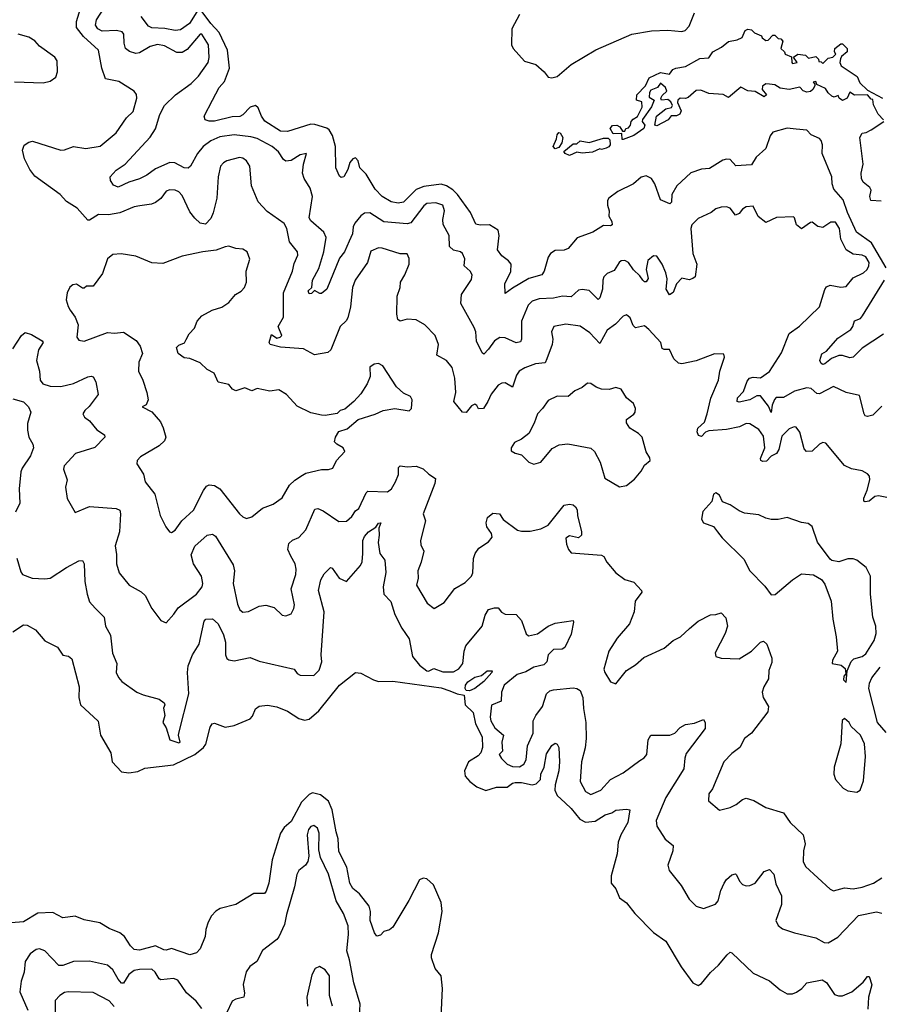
# Model space of a CAD drawing. Extents: x 2133461 to 2293071, y 753526 to 916327.
# Tile 335 of 459: x 2223144 to 2227961, y 891635 to 897156. Entities that reach past the tile are written whole.
import ezdxf

# ---------------------------------------------------------------- set-up
doc = ezdxf.new("R2010")
doc.units = 0

msp = doc.modelspace()

# ---------------------------------------------------------------- linework, layer by layer
at = {"layer": '0CON10XD'}
for points in [[(2226098, 895255), (2226087.5, 895232.5), (2226035, 895226.6), (2225975.3, 895204.7), (2225942.5, 895185), (2225927.7, 895162.3), (2225905, 895095.8), (2225865, 895119.6), (2225845, 895118.2), (2225825, 895106.5), (2225785, 895056.7), (2225767.9, 895015), (2225741.9, 894975), (2225714.6, 894974.6), (2225705, 894993.3), (2225695, 894999.2), (2225675, 894990), (2225645, 894953.1), (2225625, 894955.8), (2225575.8, 895015), (2225587.3, 895065), (2225581.8, 895145), (2225567.7, 895205), (2225535.5, 895245), (2225482.2, 895275), (2225490.6, 895335), (2225472.5, 895385), (2225414, 895445), (2225365, 895472.5), (2225315, 895476), (2225275, 895466.2), (2225262, 895475), (2225257.1, 895505), (2225259.6, 895605), (2225275.5, 895655), (2225276.9, 895685), (2225301.4, 895725), (2225326, 895785), (2225326.1, 895816.1), (2225315, 895842.5), (2225275, 895842.9), (2225175, 895875.6), (2225155, 895877.5), (2225111.8, 895858.2), (2225092.2, 895795), (2225024.5, 895695), (2225009.4, 895655), (2224998.2, 895545), (2224981.8, 895485), (2224972.8, 895467.2), (2224940.4, 895435), (2224887.8, 895305), (2224870.3, 895289.7), (2224795.9, 895275.9), (2224735, 895310.9), (2224605, 895319.4), (2224546.7, 895335), (2224542, 895345), (2224555, 895390), (2224585, 895370), (2224603.3, 895375), (2224612, 895385), (2224591.2, 895435), (2224622.4, 895487.6), (2224621.9, 895625), (2224673.3, 895745), (2224681.5, 895788.5), (2224702.9, 895835), (2224700, 895855), (2224655, 895911.2), (2224640, 895985), (2224625, 896012.9), (2224529.8, 896079.8), (2224480, 896135), (2224443.1, 896225), (2224433.3, 896335), (2224415, 896364.2), (2224395, 896379.4), (2224375, 896383.1), (2224305, 896364.2), (2224285, 896354), (2224268, 896335), (2224255.4, 896274.6), (2224248.9, 896155), (2224227.9, 896072.1), (2224215, 896041.4), (2224185, 896010), (2224155, 896014.5), (2224125, 896042.9), (2224097.9, 896077.9), (2224055, 896170), (2224035, 896190.5), (2224015, 896200.6), (2223985, 896202.5), (2223965, 896194.3), (2223935, 896154.2), (2223905, 896131.4), (2223882.3, 896122.3), (2223817, 896113), (2223785, 896106.8), (2223705, 896073.3), (2223641.9, 896061.9), (2223585, 896063.1), (2223535, 896032.2), (2223525, 896031.9), (2223465, 896099.5), (2223406.7, 896136.7), (2223370, 896175), (2223227.8, 896277.8), (2223200.4, 896315), (2223170, 896375), (2223158.8, 896425), (2223168.3, 896451.7), (2223195, 896470), (2223215, 896474.3), (2223375, 896424.4), (2223395, 896425.7), (2223445, 896445.6), (2223515, 896434.4), (2223595, 896447.5), (2223685, 896520.8), (2223742.2, 896605), (2223779.6, 896640.4), (2223800, 896715), (2223797.3, 896737.3), (2223785.6, 896755.6), (2223698.6, 896808.6), (2223624.2, 896825), (2223603.9, 896883.9), (2223584.4, 896985), (2223501.3, 897061.3), (2223462.2, 897112.2), (2223462.4, 897145), (2223498.2, 897261.8)], [(2225771.5, 895308.5), (2225745, 895280), (2225735, 895287.5), (2225703.9, 895353.9), (2225699.5, 895405), (2225690.7, 895430.7), (2225615.6, 895565), (2225620, 895615), (2225675, 895698.8), (2225679.2, 895725), (2225667.5, 895745), (2225634.3, 895775), (2225638.1, 895815), (2225625.8, 895845), (2225613.3, 895855), (2225575, 895864.4), (2225552.7, 895885), (2225549.6, 895945), (2225516.6, 896006.6), (2225515.3, 896035), (2225524.7, 896085), (2225514.4, 896115), (2225475, 896129.7), (2225425, 896124.5), (2225408.5, 896111.5), (2225335, 896016.7), (2225315, 896010.4), (2225185, 896022.9), (2225105, 896072.7), (2225075, 896071.2), (2225055, 896056.2), (2225022.5, 896015), (2225013.3, 895995), (2225008.2, 895955), (2224990.8, 895915), (2224964.7, 895855), (2224935, 895818.1), (2224865, 895644.3), (2224835, 895621.4), (2224825, 895620.8), (2224795, 895636.7), (2224779.7, 895620.3), (2224765, 895618.6), (2224759.4, 895635), (2224780, 895655), (2224784.6, 895695), (2224819.7, 895760.3), (2224848.8, 895855), (2224860.4, 895935), (2224847.3, 895965), (2224775, 896028.9), (2224765.4, 896045), (2224783.8, 896165), (2224771.5, 896211.5), (2224737.5, 896265), (2224728, 896295), (2224734.1, 896345.9), (2224750, 896405), (2224715, 896397.5), (2224665, 896366.4), (2224635, 896363.5), (2224622.3, 896372.3), (2224593.6, 896415), (2224558.5, 896445), (2224475, 896490.3), (2224438.5, 896498.5), (2224345, 896510.2), (2224265, 896498.9), (2224215, 896476), (2224171.8, 896445), (2224139.7, 896405), (2224101.5, 896335), (2224087.3, 896322.7), (2224065, 896325.4), (2224012.9, 896352.9), (2223985, 896355.9), (2223905, 896319.7), (2223856.3, 896283.7), (2223815, 896263.2), (2223755.3, 896244.7), (2223695, 896216.9), (2223668.7, 896228.7), (2223652.5, 896255), (2223651.4, 896275), (2223685, 896313.1), (2223735, 896345.5), (2223875, 896497.8), (2223905.3, 896544.7), (2223928.4, 896625), (2223955.7, 896674.3), (2224016.4, 896735), (2224105, 896797.8), (2224145, 896839.5), (2224200.5, 896915), (2224205.4, 896944.6), (2224202.1, 897015), (2224165, 897075.6), (2224154.3, 897075), (2224081.7, 896988.3), (2224055, 896972.9), (2224025, 896972.5), (2223955, 897009.2), (2223915, 897016.1), (2223875, 897006.4), (2223815, 896970.4), (2223795, 896966.8), (2223758.3, 896978.3), (2223737.3, 896995), (2223729.4, 897025), (2223727.3, 897075), (2223717.8, 897087.8), (2223686, 897096), (2223605, 897091.8), (2223581.8, 897105), (2223567.5, 897125), (2223574.7, 897155), (2223615, 897219.5)], [(2224145, 897215.7), (2224095.2, 897135), (2224045, 897098.2), (2224015, 897094.7), (2223957.3, 897107.3), (2223885, 897110.6), (2223865, 897119.5), (2223824.4, 897174.4)], [(2227495, 896542.9), (2227445, 896547.1), (2227364, 896525), (2227348.9, 896505), (2227325, 896433.3), (2227270, 896385), (2227245, 896342), (2227157, 896337), (2227125, 896371.2), (2227105, 896374), (2227085, 896368), (2227008.7, 896321.3), (2226965, 896316.9), (2226905, 896297.5), (2226826.9, 896225), (2226798, 896175), (2226796.8, 896133.2), (2226787, 896123), (2226735, 896146.2), (2226703.3, 896235), (2226685, 896265.8), (2226655, 896280.8), (2226626.6, 896273.4), (2226582.9, 896235), (2226495, 896193.5), (2226444.3, 896155), (2226437.8, 896142.2), (2226436.9, 896115), (2226446.9, 896085), (2226445.8, 896055), (2226461.5, 896025), (2226463.8, 896005), (2226455, 896000), (2226415, 896002.5), (2226356, 895964), (2226267.8, 895932.2), (2226217.3, 895872.7), (2226195, 895864.4), (2226145, 895861.5), (2226118.1, 895845), (2226106, 895824), (2226083.1, 895745), (2226070, 895725), (2225996.2, 895703.8), (2225905, 895651.4), (2225865, 895620), (2225862.5, 895675), (2225896.8, 895743.2), (2225898.1, 895785), (2225883.4, 895803.4), (2225845, 895831.9), (2225820.4, 895865), (2225831.1, 895945), (2225825.7, 895975), (2225776.2, 896006.2), (2225723.3, 896003.3), (2225699.8, 896009.8), (2225670, 896075), (2225597.6, 896175), (2225571.5, 896201.5), (2225535, 896224.8), (2225505, 896234.4), (2225408.7, 896221.3), (2225366, 896204), (2225295, 896133.4), (2225265, 896126.9), (2225225.8, 896135), (2225175, 896164.6), (2225135.3, 896205), (2225085, 896289.6), (2225050.6, 896325), (2225040, 896365), (2225025, 896380.6), (2225010.8, 896375), (2224994.4, 896355), (2224982.9, 896315), (2224959.2, 896275), (2224945, 896270.8), (2224935, 896278.8), (2224915.6, 896325.6), (2224913.5, 896445), (2224895.7, 896505.7), (2224877.6, 896537.6), (2224865, 896547.8), (2224798.1, 896568.1), (2224775, 896569.5), (2224645, 896529.4), (2224605, 896530.9), (2224517.7, 896587.7), (2224499.1, 896615), (2224480.9, 896660.9), (2224464.3, 896674.3), (2224435.4, 896664.6), (2224395, 896622.9), (2224377.4, 896612.6), (2224335, 896610.6), (2224235, 896586.9), (2224205, 896586.2), (2224182.5, 896595), (2224176.7, 896615), (2224224.2, 896704.2), (2224261.9, 896775), (2224291.1, 896808.9), (2224319.2, 896885), (2224307.4, 896985), (2224261.3, 897085), (2224214.2, 897134.2), (2224155, 897214.4)], [(2225944.8, 897185.2), (2225901.4, 897105), (2225899, 897015), (2225908.2, 896995), (2225973, 896923), (2226035.5, 896905.5), (2226082.7, 896862.7), (2226105, 896833.3), (2226125, 896830), (2226155, 896837.5), (2226233.3, 896905), (2226373.1, 896986.9), (2226575, 897074.6), (2226685, 897093.2), (2226775, 897098), (2226855, 897089.5), (2226873.8, 897096.2), (2226895, 897119.2), (2226926.1, 897195)], [(2223115, 896807.5), (2223275, 896801.2), (2223315, 896811.2), (2223345.8, 896834.2), (2223355.9, 896864.1), (2223354.3, 896925), (2223340.8, 896945), (2223255, 897008), (2223228.3, 897038.3), (2223195, 897057.1), (2223135, 897075.6)], [(2227983.8, 896595), (2227955, 896626.7), (2227928.3, 896678.3), (2227925, 896707.5), (2227915, 896710), (2227893.9, 896733.9), (2227822.8, 896732.8), (2227795, 896750), (2227780, 896715), (2227755, 896702.5), (2227736.7, 896715), (2227730, 896730), (2227708, 896722), (2227695, 896726.2), (2227674, 896745), (2227660, 896770), (2227611.7, 896791.7), (2227605, 896810), (2227590, 896805), (2227600, 896795), (2227600, 896785), (2227588.8, 896765), (2227575, 896754), (2227555, 896750), (2227535, 896756.2), (2227515, 896777.5), (2227455, 896764), (2227405, 896772.5), (2227375, 896790), (2227345, 896794), (2227324.2, 896795.8), (2227306.1, 896783.9), (2227303.8, 896763.8), (2227328.8, 896735), (2227315.8, 896724.2), (2227265, 896753.8), (2227225, 896756.2), (2227185, 896777.5), (2227115, 896720), (2227086.1, 896736.1), (2227005, 896742.5), (2226960.7, 896760.7), (2226935, 896758.8), (2226890.7, 896719.3), (2226875, 896713.3), (2226845, 896716.7), (2226832.5, 896705), (2226830.7, 896690.7), (2226850, 896645), (2226843, 896627), (2226825, 896617.5), (2226795, 896617.5), (2226777.5, 896595), (2226715, 896561.2), (2226702.5, 896565), (2226712.5, 896615), (2226765, 896656.7), (2226797, 896663), (2226802.5, 896675), (2226792.5, 896695), (2226775, 896707.5), (2226740, 896705), (2226737.5, 896715), (2226745, 896730), (2226770, 896755), (2226762.5, 896775), (2226735, 896800), (2226717.5, 896775), (2226680, 896760), (2226673, 896747), (2226671.7, 896721.7), (2226700, 896705), (2226685, 896667.5), (2226633, 896597), (2226632.5, 896585), (2226646.7, 896565), (2226641.2, 896545), (2226585, 896506.7), (2226525, 896483.8), (2226520, 896485), (2226518.3, 896518.3), (2226470, 896515), (2226452.5, 896545), (2226465, 896562.5), (2226490, 896565), (2226507.5, 896555), (2226521.7, 896531.7), (2226535, 896530), (2226540, 896545), (2226555, 896550), (2226566.1, 896563.9), (2226570, 896585), (2226582, 896598), (2226606.4, 896613.6), (2226632.5, 896665), (2226630, 896695), (2226600, 896705), (2226602.5, 896735), (2226650, 896785), (2226670.7, 896829.3), (2226735, 896860), (2226785, 896850), (2226803.6, 896876.4), (2226820, 896885), (2226875, 896893.8), (2226955, 896938.8), (2227005, 896942.5), (2227027.5, 896975), (2227077.3, 897002.7), (2227115, 897033.3), (2227165, 897042.5), (2227193, 897057), (2227210, 897095), (2227225, 897102.5), (2227245, 897100), (2227261.7, 897081.7), (2227300, 897065), (2227303.6, 897053.6), (2227325, 897040), (2227338.3, 897041.7), (2227365, 897070), (2227375, 897070), (2227395, 897050), (2227408.3, 897048.3), (2227420, 897035), (2227410, 896995), (2227430, 896975), (2227433.3, 896963.3), (2227468.3, 896948.3), (2227470, 896915), (2227475, 896910), (2227500, 896915), (2227480, 896945), (2227505, 896962.5), (2227547, 896957), (2227565, 896940), (2227605, 896950), (2227620, 896935), (2227621.7, 896921.7), (2227635, 896920), (2227645, 896910), (2227675, 896940), (2227700, 896945), (2227717, 896963), (2227710, 896975), (2227712.5, 896995), (2227745, 897020), (2227755, 897020), (2227780, 896995), (2227780, 896975), (2227750, 896950), (2227743, 896937), (2227740, 896915), (2227746.4, 896896.4), (2227837.7, 896837.7), (2227852.3, 896802.3), (2227895, 896760), (2227978.8, 896715)], [(2227971.7, 896138.3), (2227913, 896143), (2227907.5, 896165), (2227915, 896200), (2227907.5, 896215), (2227871.2, 896245), (2227861.2, 896265), (2227860, 896295), (2227870, 896345), (2227852.5, 896495), (2227865, 896520), (2227887, 896523), (2227915, 896537.5), (2227986, 896585)], [(2226145, 896432.5), (2226133.8, 896445), (2226152.3, 896487.7), (2226155, 896510), (2226165, 896522.5), (2226171.7, 896521.7), (2226187.5, 896495), (2226182.5, 896465), (2226165, 896440), (2226145, 896432.5)], [(2227999.8, 895765), (2227918, 895905), (2227833.9, 895965), (2227782.7, 896075), (2227757.6, 896145), (2227705.3, 896205), (2227696.2, 896235), (2227694.4, 896275), (2227641.1, 896405), (2227642.5, 896455), (2227635, 896479.2), (2227625, 896490), (2227580, 896510), (2227555, 896536), (2227495, 896542.9)], [(2226225, 896393.8), (2226200, 896405), (2226192.5, 896417.5), (2226245, 896460), (2226265, 896460), (2226285, 896477.5), (2226335, 896467.5), (2226415, 896492.5), (2226441.7, 896491.7), (2226451.7, 896481.7), (2226452.5, 896455), (2226445, 896442.5), (2226430, 896435), (2226405, 896427.5), (2226395, 896432.5), (2226353, 896413), (2226295, 896406.7), (2226265, 896412.5), (2226225, 896393.8)], [(2227975, 894989.4), (2227925, 894938), (2227895, 894930), (2227882.5, 894935), (2227876.7, 894945), (2227849.5, 895049.5), (2227775, 895066.1), (2227705, 895098.8), (2227625, 895058.2), (2227610.5, 895060.5), (2227578.7, 895088.7), (2227555, 895091.6), (2227485, 895073.4), (2227425, 895038.2), (2227383.3, 895036.7), (2227373, 895027), (2227360.9, 894995), (2227355, 894952.9), (2227339.5, 894989.5), (2227295, 895046.2), (2227275, 895046.6), (2227235, 895024.8), (2227175, 895011.8), (2227164.5, 895015), (2227165.4, 895035), (2227199.3, 895070.7), (2227220.7, 895129.3), (2227233.7, 895146.3), (2227255, 895151.8), (2227295, 895148.5), (2227345, 895182.9), (2227412.7, 895287.3), (2227455, 895396), (2227513.4, 895436.6), (2227626, 895545), (2227655, 895642.5), (2227665, 895658), (2227685, 895667.5), (2227745, 895656.9), (2227775, 895660.8), (2227815, 895708.8), (2227872.8, 895737.2), (2227892.9, 895755), (2227903.1, 895775), (2227904.5, 895795), (2227885, 895826.9), (2227865, 895835.5), (2227815, 895841.9), (2227775.7, 895865), (2227744.6, 895924.6), (2227738, 895985), (2227715, 896020), (2227689.7, 896020.3), (2227645, 895990), (2227616.4, 895996.4), (2227585, 896020), (2227575, 896018.8), (2227525, 895984), (2227496.2, 896005), (2227486, 896045), (2227479.7, 896049.7), (2227385, 896047.5), (2227325, 896018.9), (2227281.9, 896051.9), (2227255, 896110), (2227215, 896105.7), (2227195, 896094.3), (2227175, 896069.5), (2227155, 896060), (2227125, 896098.9), (2227105, 896106.7), (2227075, 896105.6), (2227044.4, 896095.6), (2227018.8, 896075), (2226945, 896040.4), (2226910, 896005), (2226904.7, 895985), (2226915.4, 895845.4), (2226939.1, 895785), (2226929.2, 895715), (2226916.1, 895703.9), (2226895, 895698.1), (2226855, 895707.5), (2226824.5, 895675), (2226805, 895627.1), (2226785, 895612.5), (2226766.7, 895645), (2226769.5, 895680.5), (2226772.3, 895702.3), (2226765, 895736), (2226744.2, 895785), (2226715, 895830), (2226695, 895831.2), (2226664.3, 895805), (2226653.6, 895755), (2226666.2, 895705), (2226655, 895685.6), (2226645, 895685.6), (2226635.6, 895695), (2226619.7, 895719.7), (2226583.4, 895753.4), (2226555.5, 895795), (2226535, 895805.4), (2226515, 895804.3), (2226502.5, 895795), (2226475, 895748.8), (2226435, 895732.9), (2226416.9, 895715), (2226410.8, 895695), (2226410.4, 895645), (2226395, 895595.6), (2226385, 895586.9), (2226335, 895637.3), (2226295, 895643.6), (2226275, 895639.5), (2226235, 895601.5), (2226185, 895605.4), (2226135.3, 895594.8), (2226055, 895589.8), (2226015, 895577.6), (2225993.4, 895555), (2225955.5, 895465.5), (2225955.6, 895364.4), (2225950.8, 895349.2), (2225925, 895344.5), (2225865, 895372.9), (2225835, 895373.1), (2225803.6, 895355), (2225771.5, 895308.5)], [(2223995, 894280), (2224015, 894294), (2224052.9, 894345), (2224116.7, 894405), (2224173.1, 894516.9), (2224190.3, 894539.7), (2224205, 894548.1), (2224235, 894543.5), (2224266, 894526), (2224375, 894385.7), (2224395, 894367.5), (2224415, 894359.2), (2224445, 894368), (2224503.4, 894416.6), (2224565, 894439.5), (2224615.4, 894474.6), (2224655.6, 894545), (2224685, 894573.5), (2224727.7, 894602.3), (2224747.6, 894612.4), (2224835, 894634.3), (2224875, 894632.9), (2224899.1, 894640.9), (2224918.8, 894685), (2224966.2, 894735), (2224955.9, 894755.9), (2224920, 894775), (2224908.3, 894788.3), (2224913.3, 894815), (2224932.3, 894847.7), (2224978.3, 894861.7), (2225040, 894915), (2225135, 894943.8), (2225180, 894965), (2225245, 894976.7), (2225327, 894963), (2225340, 894975), (2225342.5, 895025), (2225333, 895043), (2225295, 895062.5), (2225255, 895096.7), (2225178.8, 895215), (2225155, 895228.8), (2225130, 895225), (2225105, 895207.5), (2225107.5, 895155), (2225090, 895115), (2225055, 895057.5), (2225016.7, 895015), (2224965, 894972.5), (2224940, 894965), (2224922.5, 894947.5), (2224855.9, 894935.9), (2224835, 894938), (2224775, 894952), (2224699.1, 894989.1), (2224638, 895055), (2224595, 895080.8), (2224545, 895072.9), (2224475, 895088), (2224445, 895074.2), (2224405, 895091.9), (2224355, 895074.2), (2224336.7, 895085), (2224315, 895111.2), (2224255, 895123.3), (2224233, 895173), (2224193.9, 895193.9), (2224155, 895232.5), (2224097, 895257), (2224065, 895260), (2224032.5, 895285), (2224023, 895317), (2224035, 895330), (2224066.4, 895343.6), (2224076.7, 895363.3), (2224092.5, 895395), (2224123.6, 895426.4), (2224138.8, 895465), (2224163.8, 895495), (2224222.1, 895527.9), (2224276.5, 895543.5), (2224315, 895570.8), (2224353.8, 895615), (2224385, 895633.8), (2224404, 895655), (2224414.2, 895685), (2224412.5, 895745), (2224432.7, 895812.7), (2224418.8, 895855), (2224395, 895870), (2224355, 895873.8), (2224315.8, 895885.8), (2224295, 895882.5), (2224245, 895862.9), (2224170, 895855), (2224055, 895830.8), (2223945, 895788), (2223885, 895792.5), (2223795, 895829.2), (2223712.7, 895842.7), (2223665, 895839.2), (2223635.6, 895814.4), (2223607.4, 895732.6), (2223555, 895662.5), (2223518.3, 895661.7), (2223505, 895650), (2223495, 895650), (2223462.5, 895672.5), (2223440.5, 895669.5), (2223423.9, 895656.1), (2223408.8, 895625), (2223404.2, 895585.8), (2223415, 895547.5), (2223427.3, 895527.3), (2223455, 895487.5), (2223472, 895445), (2223464.2, 895375), (2223475, 895358.8), (2223505, 895352.5), (2223635, 895402.2), (2223675, 895398.6), (2223725, 895404), (2223796.9, 895356.9), (2223819.1, 895325), (2223832, 895285), (2223810.8, 895235), (2223808.8, 895185), (2223833.3, 895135), (2223856.7, 895065), (2223863.3, 895025), (2223853, 894997), (2223830, 894985), (2223885, 894956.7), (2223931.9, 894901.9), (2223948.3, 894868.3), (2223963.1, 894815), (2223955.7, 894795), (2223925, 894766.7), (2223820, 894705), (2223801.2, 894685), (2223800, 894665), (2223837.7, 894607.7), (2223846, 894565), (2223900.8, 894495), (2223931.2, 894375), (2223962.3, 894312.3), (2223982.5, 894285), (2223995, 894280)], [(2227985, 895392.9), (2227865.3, 895314.7), (2227815, 895263.6), (2227795, 895260.7), (2227755, 895273.3), (2227735, 895273.2), (2227693.7, 895256.4), (2227655, 895225.6), (2227645, 895222.7), (2227635, 895228), (2227628.6, 895245), (2227638.1, 895281.9), (2227665, 895297.5), (2227729.2, 895370.8), (2227800.6, 895419.4), (2227812.2, 895435), (2227822.6, 895467.4), (2227855, 895481.1), (2227867.6, 895495), (2227989.5, 895695)], [(2228031.1, 894471.1), (2227956.1, 894486.1), (2227935, 894481.8), (2227905, 894456.2), (2227882.3, 894452.3), (2227875, 894456.7), (2227873.8, 894473.8), (2227892.4, 894517.6), (2227908.1, 894575), (2227905.6, 894595.6), (2227895, 894608.8), (2227865, 894626), (2227805, 894637.5), (2227765, 894656), (2227662.1, 894782.1), (2227645, 894784.3), (2227625, 894775.7), (2227585, 894735.8), (2227553.8, 894735), (2227540.4, 894750.4), (2227515, 894843.3), (2227495, 894872), (2227483.9, 894873.9), (2227455, 894861.4), (2227415, 894820.8), (2227397.8, 894745), (2227385.7, 894724.3), (2227355, 894708.6), (2227328.8, 894681.2), (2227308, 894678), (2227296.2, 894685), (2227295.3, 894695), (2227318.8, 894755), (2227311.3, 894821.3), (2227285, 894858.1), (2227235, 894890), (2227215, 894891.9), (2227176.8, 894873.2), (2227105, 894858.1), (2227005, 894850), (2226986.9, 894843.1), (2226965, 894818.9), (2226947.5, 894825), (2226940, 894845), (2226944.1, 894865), (2226980.5, 894899.5), (2226995.9, 894945), (2227016.9, 895033.1), (2227060, 895135), (2227067.5, 895185), (2227093, 895263), (2227090, 895280), (2227037, 895283), (2226935, 895244), (2226855, 895226), (2226835, 895230.8), (2226809.4, 895255), (2226785, 895306), (2226755, 895306.2), (2226745, 895312.5), (2226735.7, 895345), (2226668.7, 895418.7), (2226645, 895438.8), (2226595, 895428.1), (2226581.8, 895441.8), (2226565, 895484), (2226545, 895500.8), (2226525, 895494.3), (2226482.1, 895447.9), (2226435, 895414.4), (2226395, 895340), (2226339.5, 895399.5), (2226285, 895437.1), (2226205, 895447.9), (2226136.7, 895435), (2226124.4, 895405.6), (2226130.9, 895365), (2226128.5, 895335), (2226098, 895255)], [(2223105, 895310.5), (2223152.9, 895385), (2223175, 895401.1), (2223210.2, 895390.2), (2223268.9, 895355), (2223275.4, 895345), (2223249.2, 895305), (2223237.3, 895245), (2223255.5, 895185), (2223259.1, 895135), (2223273.5, 895113.5), (2223315, 895101.8), (2223375, 895100), (2223445, 895116.4), (2223525, 895153.3), (2223545, 895156.9), (2223555, 895152.5), (2223570.5, 895125), (2223583.3, 895055), (2223532.3, 894987.7), (2223508.1, 894965), (2223498.1, 894945), (2223506.4, 894926.4), (2223535, 894906.9), (2223576.5, 894856.5), (2223618.7, 894828.7), (2223621.2, 894815), (2223565, 894756.5), (2223456.8, 894723.2), (2223392.9, 894655), (2223389.2, 894635), (2223409.2, 894575), (2223401.2, 894535), (2223410.5, 894470.5), (2223455, 894393.3), (2223535, 894425.8), (2223685, 894415.6), (2223704, 894405), (2223707.8, 894385), (2223702.5, 894285), (2223677.8, 894205), (2223687, 894157), (2223685.5, 894105), (2223701.4, 894055), (2223758, 893985), (2223825, 893947.1), (2223846.7, 893926.7), (2223883.4, 893853.4), (2223935, 893787.5), (2223965, 893773.8), (2224006.8, 893823.2), (2224032.6, 893857.4), (2224135, 893935.4), (2224165.9, 893975), (2224170, 893995), (2224162.5, 894035), (2224117.1, 894105), (2224105.4, 894155), (2224125, 894204.2), (2224195, 894265.8), (2224225, 894272), (2224240.3, 894260.3), (2224339.9, 894099.9), (2224347.5, 894065), (2224339.7, 893995), (2224365, 893878.8), (2224377.4, 893847.4), (2224395, 893834.4), (2224425, 893836.9), (2224485, 893867.5), (2224522.1, 893872.1), (2224569.7, 893859.7), (2224615, 893816.2), (2224635, 893813.8), (2224665.6, 893824.4), (2224680.6, 893855), (2224683.3, 893875), (2224665.4, 893965), (2224690.9, 894045), (2224693.1, 894075), (2224686.7, 894105), (2224662.7, 894147.3), (2224646.1, 894185), (2224652.1, 894217.9), (2224672.5, 894237.5), (2224707.6, 894252.4), (2224747.5, 894295), (2224798, 894412), (2224815, 894415.7), (2224845, 894402.5), (2224932.6, 894342.6), (2224975, 894344.4), (2225005, 894369.4), (2225025, 894401.9), (2225045, 894415.7), (2225085, 894503.3), (2225095, 894512), (2225205, 894509.4), (2225226.7, 894525), (2225250.5, 894565), (2225266.2, 894605), (2225265.6, 894644.4), (2225275, 894654.2), (2225315, 894649.4), (2225365, 894652.5), (2225405, 894637.1), (2225437.2, 894607.2), (2225474, 894584), (2225470.6, 894555), (2225404, 894385), (2225417.1, 894345), (2225389.5, 894235), (2225391.1, 894211.1), (2225408.2, 894175), (2225392.9, 894115), (2225374.2, 894065), (2225375.9, 894024.1), (2225367.5, 893985), (2225427.1, 893885), (2225465.8, 893854.2), (2225522.7, 893887.3), (2225583.1, 893966.9), (2225640.7, 893999.3), (2225675.8, 894035), (2225682.5, 894055), (2225686.2, 894135), (2225696.3, 894163.6), (2225716.7, 894193.3), (2225771.7, 894228.3), (2225790.6, 894255), (2225787.5, 894275), (2225761.4, 894311.4), (2225757.8, 894335), (2225765.8, 894365), (2225795, 894389.2), (2225833.3, 894385), (2225853, 894353), (2225934.1, 894294.1), (2225955, 894287.9), (2226005, 894287.1), (2226065, 894300.6), (2226105, 894321.9), (2226195, 894433.8), (2226225, 894440), (2226245, 894436.2), (2226258.8, 894425), (2226266.9, 894406.9), (2226269.4, 894375), (2226292.2, 894285), (2226291.9, 894265), (2226275, 894251.5), (2226225, 894261.5), (2226205, 894248.8), (2226208.5, 894215), (2226220, 894185), (2226235, 894165.7), (2226405, 894154.2), (2226416.7, 894146.7), (2226434.4, 894115), (2226485, 894054.2), (2226535, 894016.2), (2226585, 894001.2), (2226628, 893955), (2226630, 893945), (2226593.3, 893895), (2226586.4, 893835), (2226561.2, 893768.8), (2226492, 893688), (2226445.7, 893615), (2226417.5, 893515), (2226422.9, 893495), (2226455, 893443.3), (2226485, 893432.5), (2226545, 893506.2), (2226595, 893538), (2226640.7, 893579.3), (2226755, 893632.5), (2226805.8, 893674.2), (2226847.5, 893695), (2226897.6, 893742.4), (2226945, 893783.1), (2227015, 893819.2), (2227045, 893820), (2227075, 893830), (2227101.7, 893801.7), (2227110, 893755), (2227097.5, 893715), (2227040.8, 893605), (2227044.4, 893584.4), (2227075, 893575.8), (2227175, 893571.9), (2227244.4, 893615), (2227295, 893665.4), (2227311.1, 893671.1), (2227330.4, 893655), (2227359.6, 893575), (2227358.1, 893551.9), (2227342.8, 893507.2), (2227339.4, 893460.6), (2227313.5, 893415), (2227304.4, 893385), (2227310.8, 893355), (2227340.6, 893305), (2227335.7, 893275), (2227245, 893155.8), (2227206, 893125), (2227180, 893075), (2227135, 893041.2), (2227090, 892995), (2227027, 892843), (2227006.2, 892815), (2227003.8, 892775), (2227065, 892722.9), (2227125, 892738.6), (2227158.8, 892755), (2227195, 892783.8), (2227215, 892790), (2227257.9, 892777.9), (2227325, 892738), (2227425, 892708.8), (2227460.8, 892655), (2227534, 892585), (2227546.2, 892535), (2227536.4, 892496.4), (2227533.8, 892435), (2227547.7, 892407.7), (2227685, 892281.2), (2227705, 892272), (2227765, 892288.8), (2227815, 892282.5), (2227865, 892291.8), (2227928.8, 892315), (2227975, 892344.2)], [(2226505, 894536.7), (2226545, 894543.3), (2226589.7, 894580.3), (2226626.7, 894625), (2226645, 894657.5), (2226677.5, 894685), (2226675, 894700), (2226653.6, 894733.6), (2226632, 894815), (2226611.2, 894835), (2226562, 894865), (2226543.8, 894895), (2226544, 894915), (2226586, 894944), (2226593.1, 894955), (2226594.3, 894975), (2226584.3, 895004.3), (2226545, 895036.2), (2226514.1, 895084.1), (2226485, 895093.3), (2226447.3, 895082.7), (2226405, 895084.2), (2226374.6, 895094.6), (2226345, 895115.8), (2226325, 895118.6), (2226295, 895094.2), (2226253.8, 895075), (2226216.6, 895043.4), (2226155, 895045.7), (2226105, 895020.8), (2226074.2, 894975), (2226044.6, 894945.4), (2226026.8, 894893.2), (2225996.7, 894835), (2225955.5, 894804.5), (2225916.7, 894785), (2225897.5, 894755), (2225898.3, 894738.3), (2225920, 894725), (2225956.1, 894716.1), (2225996.7, 894675), (2226025, 894664), (2226065, 894674.2), (2226127.8, 894752.2), (2226167.3, 894772.7), (2226215, 894778.2), (2226345, 894752.5), (2226364.2, 894735), (2226397.5, 894675), (2226422, 894585), (2226505, 894536.7)], [(2223105, 895030), (2223165, 895014), (2223192.9, 894985), (2223206, 894955), (2223187.6, 894892.4), (2223186.9, 894855), (2223194.5, 894815), (2223217.5, 894775), (2223220.9, 894755), (2223205, 894710.8), (2223158, 894642), (2223150.2, 894619.8), (2223140, 894525), (2223144.5, 894445), (2223120.4, 894395)], [(2227775, 893440), (2227780, 893505), (2227802.4, 893557.6), (2227817.5, 893572.5), (2227865, 893585.6), (2227885, 893600), (2227932.2, 893675), (2227943.1, 893715), (2227941.4, 893755), (2227925.6, 893805.6), (2227911.4, 893935), (2227912, 894035), (2227888, 894085), (2227835.4, 894125.4), (2227815, 894132), (2227785, 894132), (2227735, 894116.2), (2227695, 894124), (2227685, 894131.2), (2227615, 894226.2), (2227583.8, 894315), (2227561.7, 894331.7), (2227525, 894336.2), (2227445, 894363.8), (2227393.6, 894353.6), (2227355, 894353.3), (2227325, 894360), (2227285, 894380), (2227205, 894388.8), (2227175, 894401.2), (2227125.9, 894435.9), (2227081.7, 894451.7), (2227065, 894490), (2227045, 894502.5), (2227032.5, 894495), (2227022.5, 894455), (2226972.3, 894397.7), (2226964.2, 894355), (2226975, 894333.8), (2227032.5, 894315), (2227055, 894283.3), (2227080.3, 894250.3), (2227201.3, 894131.3), (2227235.8, 894065), (2227319.3, 893979.3), (2227355, 893930.8), (2227377.6, 893932.4), (2227475, 894014.2), (2227525, 894048), (2227592.3, 894042.3), (2227636.8, 894016.8), (2227655, 893990), (2227692, 893895), (2227700, 893795), (2227720, 893695), (2227726, 893615), (2227698.8, 893565), (2227696.7, 893546.7), (2227746.9, 893536.9), (2227768.8, 893518.8), (2227772.5, 893487.5), (2227762.5, 893475), (2227760, 893455), (2227775, 893440)], [(2225067.2, 894162.8), (2225067.5, 894235), (2225075, 894258.5), (2225097.5, 894285), (2225139.1, 894310.9), (2225155, 894333.3), (2225166.7, 894335), (2225155.7, 894304.3), (2225158.9, 894265), (2225152.9, 894225), (2225162.3, 894162.3), (2225190.8, 894125), (2225196.3, 894056.3), (2225180.9, 893975), (2225184.3, 893935), (2225222.9, 893892.9), (2225245, 893820.8), (2225284.7, 893744.7), (2225325.7, 893685), (2225344.2, 893585), (2225385, 893537.1), (2225425, 893504.3), (2225435, 893502.5), (2225465, 893517.9), (2225515, 893499.2), (2225575, 893500), (2225604.7, 893515.3), (2225626.2, 893545), (2225633.8, 893615), (2225643.3, 893645), (2225735.4, 893755), (2225752.8, 893817.2), (2225770.9, 893849.1), (2225805, 893857.5), (2225825, 893857.5), (2225844.4, 893834.4), (2225865, 893822.9), (2225925, 893820), (2225955, 893786.7), (2225982.7, 893712.7), (2225995, 893700.6), (2226045, 893712.3), (2226105, 893754.4), (2226145, 893771.4), (2226245, 893787.5), (2226247.5, 893777.5), (2226235, 893710), (2226199.2, 893635), (2226183.6, 893626.4), (2226134.4, 893625), (2226105.8, 893595), (2226097.1, 893555), (2226081.8, 893538.2), (2226025, 893526), (2225980.1, 893499.9), (2225931.1, 893485), (2225858.9, 893425), (2225844.4, 893385), (2225842.5, 893335), (2225787.5, 893312.5), (2225779.4, 893245), (2225783.3, 893225), (2225807.1, 893185), (2225855.5, 893145), (2225845.8, 893105), (2225849.6, 893055), (2225830.8, 893035), (2225843.5, 893013.5), (2225875, 892981.8), (2225905, 892967.6), (2225945, 892966.6), (2225968.9, 892981.1), (2225982.5, 893005), (2225990, 893085), (2226020.4, 893155), (2226021.8, 893225), (2226035.4, 893255), (2226073, 893305), (2226096.8, 893375), (2226115, 893392.5), (2226135, 893399.1), (2226245, 893408.9), (2226265.9, 893405.9), (2226284.7, 893394.7), (2226300.3, 893355), (2226302.9, 893292.9), (2226315.4, 893215), (2226317.7, 893125), (2226312.9, 893072.9), (2226292.1, 892995), (2226284.4, 892885), (2226315, 892828), (2226345, 892810.8), (2226400, 892835), (2226455, 892895.6), (2226525, 892932.5), (2226618.9, 893001.1), (2226643.9, 893016.1), (2226657.5, 893035), (2226665, 893117.5), (2226680, 893145), (2226786.2, 893143.8), (2226814.3, 893155.7), (2226845, 893187.8), (2226875, 893204.3), (2226925, 893210.8), (2226975, 893231.2), (2226985.5, 893215.5), (2226985, 893182), (2226879.1, 893040.9), (2226870.4, 893015), (2226864.6, 892955.4), (2226764.1, 892795), (2226710.9, 892665), (2226715, 892634), (2226761.3, 892561.3), (2226805.7, 892525), (2226804.2, 892495), (2226776, 892415), (2226784.2, 892385), (2226850.6, 892300.6), (2226895.6, 892225), (2226934.6, 892184.6), (2226975, 892172.2), (2227043.9, 892196.1), (2227057.3, 892215), (2227073.2, 892273.2), (2227092.1, 892315), (2227105, 892335.6), (2227135, 892360.6), (2227155, 892365.8), (2227161.4, 892361.4), (2227177.5, 892325), (2227195, 892307.5), (2227215, 892300), (2227235, 892301.4), (2227266, 892315), (2227315, 892380), (2227345, 892391.4), (2227369.5, 892365), (2227381.2, 892311.2), (2227413.1, 892243.1), (2227413.1, 892195), (2227380.5, 892105), (2227395, 892076), (2227417.6, 892057.6), (2227485, 892035.8), (2227605, 892008.6), (2227652.2, 891982.2), (2227675, 891979.5), (2227728.3, 892011.7), (2227845, 892132.5), (2227945, 892153.6), (2227975, 892145.6)], [(2223127.4, 894137.4), (2223149.1, 894059.1), (2223160, 894045), (2223213.5, 894023.5), (2223285, 894020.4), (2223313.8, 894025), (2223406, 894085), (2223475, 894122.5), (2223495, 894123.8), (2223505.7, 894104.3), (2223507.9, 894005), (2223520.9, 893935), (2223535, 893892), (2223566.7, 893856.7), (2223616.4, 893806.4), (2223625, 893756.2), (2223652.7, 893705), (2223664, 893604), (2223688.5, 893545), (2223684.4, 893495), (2223697.4, 893467.4), (2223715.8, 893445), (2223800, 893385), (2223835, 893369.4), (2223925, 893346.2), (2223953.3, 893325), (2223956.2, 893315), (2223948.8, 893295), (2223957.5, 893255), (2223945.8, 893215), (2223964.3, 893184.3), (2223985, 893117.5), (2224035, 893101.2), (2224042.5, 893105), (2224034, 893145), (2224037.3, 893162.7), (2224091.1, 893375), (2224083.9, 893495), (2224087.7, 893532.3), (2224112.8, 893595), (2224148.9, 893655), (2224177.3, 893782.7), (2224186.1, 893793.9), (2224223.8, 893796.2), (2224255, 893768.8), (2224285, 893707.5), (2224296.8, 893665), (2224297.3, 893595), (2224304.5, 893574.5), (2224316.4, 893566.4), (2224345, 893560.6), (2224435, 893580.5), (2224485, 893558.9), (2224682.5, 893515), (2224699.1, 893489.1), (2224715, 893480), (2224791.1, 893478.9), (2224821.9, 893508.1), (2224835.9, 893555), (2224833.5, 893595), (2224850.3, 893835), (2224818.9, 893955), (2224830.4, 894015), (2224850.5, 894049.5), (2224885, 894083.3), (2224895, 894080), (2224934.1, 894024.1), (2224975, 894005.7), (2225054.1, 894095), (2225063.2, 894116.8), (2225067.2, 894162.8)], [(2223105, 893723.8), (2223165, 893763.3), (2223185, 893760), (2223232.5, 893735), (2223283.9, 893673.9), (2223355, 893637.5), (2223385, 893592.5), (2223417, 893587), (2223435, 893572.5), (2223477.1, 893415), (2223474.2, 893355), (2223483.8, 893315), (2223582.7, 893222.7), (2223595.8, 893145), (2223653.8, 893045), (2223661.2, 892995), (2223715, 892938.9), (2223755, 892932.3), (2223805, 892941), (2223845, 892959.4), (2224005, 892977.4), (2224125, 893035.2), (2224173.5, 893075), (2224186.7, 893093.3), (2224211, 893189), (2224221.7, 893208.2), (2224235, 893211.3), (2224295, 893188.1), (2224345, 893198.4), (2224434.6, 893235.4), (2224448.8, 893251.2), (2224465, 893291.2), (2224485, 893307.5), (2224532.7, 893312.7), (2224585, 893302.9), (2224645, 893279.2), (2224707, 893237), (2224739.1, 893229.1), (2224765, 893234.5), (2224819.5, 893280.5), (2224935, 893423.8), (2225025, 893496.2), (2225055, 893492.2), (2225125.8, 893455), (2225155, 893445.9), (2225235, 893447.5), (2225505, 893408.8), (2225555, 893392.8), (2225595, 893375.2), (2225635, 893369.2), (2225640.3, 893315), (2225685, 893270.9), (2225697.1, 893207.1), (2225736, 893135), (2225737, 893075), (2225727.8, 893045), (2225712.7, 893027.3), (2225658.2, 892995), (2225635.9, 892945), (2225639.7, 892915), (2225665.8, 892885), (2225704.7, 892855), (2225755, 892833.3), (2225815, 892852.8), (2225875, 892853.2), (2225904.8, 892875.2), (2225921.2, 892878.8), (2225955, 892878.6), (2226015, 892866.1), (2226038.8, 892871.2), (2226062.4, 892895), (2226064.1, 892925), (2226082.2, 892965), (2226095, 893038.8), (2226125, 893086.7), (2226145, 893098.8), (2226155, 893093.3), (2226164.2, 893074.2), (2226168.9, 892995), (2226165.3, 892944.7), (2226143.8, 892865), (2226142.5, 892835), (2226156.2, 892805), (2226200.9, 892765), (2226235, 892733.8), (2226283.4, 892673.4), (2226315, 892656), (2226368.4, 892661.6), (2226425, 892698.2), (2226461.7, 892708.3), (2226485, 892723.8), (2226545, 892728.8), (2226562.5, 892725), (2226552.2, 892655), (2226512.2, 892585), (2226496.7, 892545), (2226491.3, 892478.7), (2226458.6, 892355), (2226457.5, 892315), (2226485, 892282), (2226505, 892231.2), (2226545, 892203.8), (2226590, 892145), (2226695, 892037.5), (2226765, 891988.8), (2226850, 891845), (2226916.7, 891755), (2226945, 891741.2), (2226965, 891752), (2227015, 891814), (2227060, 891855), (2227108, 891912), (2227125, 891927.5), (2227135, 891923.3), (2227255, 891810), (2227345, 891765.8), (2227405, 891716), (2227445, 891693.1), (2227475, 891694.4), (2227496.2, 891703.8), (2227526.7, 891723.3), (2227555, 891755.6), (2227641.7, 891771.7), (2227665, 891758), (2227710.8, 891690.8), (2227732.3, 891682.3), (2227755, 891681.8), (2227806.9, 891705), (2227870.8, 891759.1), (2227895, 891790), (2227905, 891790), (2227918.2, 891745), (2227899.5, 891675), (2227897.5, 891607.5)], [(2227998.8, 893158.8), (2227951.1, 893215), (2227902.7, 893405), (2227905.2, 893434.8), (2227918.7, 893465), (2227965, 893524.6)], [(2225665, 893392.3), (2225645, 893394.4), (2225639.5, 893405), (2225641.4, 893425), (2225655, 893442.4), (2225695, 893469.2), (2225732.1, 893477.9), (2225762.5, 893505), (2225792, 893505), (2225790, 893495), (2225744.5, 893445), (2225693.5, 893405), (2225665, 893392.3)], [(2227835, 892823.8), (2227853.8, 892836.2), (2227872.9, 892887.1), (2227883.6, 893025), (2227877.9, 893095), (2227855, 893144), (2227803.6, 893193.6), (2227792.5, 893215), (2227765, 893237.5), (2227753.6, 893226.4), (2227745.8, 893095), (2227708.6, 892965), (2227705.8, 892925), (2227716.2, 892895), (2227757.7, 892847.7), (2227785, 892831.2), (2227835, 892823.8)], [(2225505.3, 891564.7), (2225512.8, 891722.8), (2225504.7, 891794.7), (2225471.9, 891835), (2225450.5, 891895), (2225451.1, 891915), (2225490, 892035), (2225511.9, 892155), (2225506.5, 892206.5), (2225462.9, 892305), (2225425, 892337.7), (2225405, 892342.5), (2225385, 892333.1), (2225323.8, 892216.2), (2225235, 892067.5), (2225216.7, 892053.3), (2225185, 892042.5), (2225165, 892022.5), (2225145, 892017.5), (2225131.2, 892035), (2225108.6, 892105), (2225108.9, 892155), (2225101.9, 892185), (2225047.8, 892255), (2225010, 892285), (2224993.3, 892315), (2224976.1, 892403.9), (2224931.2, 892491.2), (2224927.7, 892562.3), (2224917.9, 892602.1), (2224894.8, 892725), (2224875, 892774.5), (2224829, 892809), (2224785, 892820.6), (2224765, 892811.8), (2224722.1, 892767.9), (2224665, 892660.8), (2224625, 892626), (2224605, 892594.3), (2224559.1, 892445), (2224539.1, 892315), (2224525, 892268.8), (2224515, 892256), (2224455, 892255.7), (2224355.3, 892194.7), (2224267.6, 892172.4), (2224242, 892158), (2224218.5, 892131.5), (2224200, 892095), (2224187.1, 892055), (2224183.8, 892015), (2224154.2, 891945.8), (2224135, 891923.8), (2224097.5, 891912.5), (2223995, 891948), (2223965, 891939.2), (2223951.2, 891941.2), (2223905, 891962.5), (2223815, 891938.5), (2223785, 891942.5), (2223765, 891962.5), (2223731.8, 892015), (2223705, 892036.1), (2223645, 892060), (2223592.1, 892092.1), (2223505, 892108.8), (2223455, 892128.8), (2223385, 892120), (2223329.3, 892149.3), (2223245, 892146.7), (2223165, 892097.5), (2223095, 892091.2)], [(2225046.1, 891535), (2225052.5, 891635), (2225015.3, 891755), (2224992.5, 891885), (2224977.2, 891935), (2224985.8, 892025.8), (2224984, 892075), (2224957.9, 892145), (2224917.2, 892215), (2224874.7, 892364.7), (2224828.8, 892458.8), (2224820.7, 892500.7), (2224821.8, 892595), (2224813.2, 892623.2), (2224791.7, 892638.3), (2224775, 892631.2), (2224761.4, 892615), (2224755.5, 892585), (2224764.4, 892465), (2224758.1, 892435), (2224745.8, 892415), (2224708.1, 892385), (2224696.6, 892363.4), (2224683.6, 892293.6), (2224639.1, 892139.1), (2224628.2, 892081.8), (2224595, 892012.5), (2224585, 891998.8), (2224504.2, 891935.8), (2224472.5, 891875), (2224433, 891847), (2224412.1, 891817.9), (2224395.9, 891745.9), (2224402.5, 891697.5), (2224398.8, 891675), (2224355, 891663.5), (2224335, 891651.9), (2224302.5, 891585)], [(2224165, 891611.9), (2224131.8, 891651.8), (2224079.2, 891699.2), (2224029.8, 891769.8), (2224005, 891779.5), (2223935, 891773.1), (2223925, 891778.6), (2223902.9, 891815), (2223885, 891831.5), (2223815, 891830.6), (2223785, 891824), (2223755, 891801.2), (2223725, 891754.4), (2223715, 891753.3), (2223695.2, 891775.2), (2223665, 891827.5), (2223635, 891854.5), (2223535, 891876.2), (2223445, 891874.5), (2223385, 891852.7), (2223362.1, 891852.1), (2223285, 891935.6), (2223255, 891946.4), (2223235, 891941.5), (2223202.3, 891917.7), (2223174.7, 891875.3), (2223168.1, 891815), (2223152.2, 891765), (2223143.9, 891705), (2223188.8, 891601.2)], [(2224897.3, 891625), (2224880.4, 891685), (2224879.5, 891795), (2224855, 891827.5), (2224823.6, 891846.4), (2224800, 891835), (2224780.6, 891799.4), (2224752.2, 891675), (2224756.2, 891625)], [(2223672.5, 891622.5), (2223644.7, 891654.7), (2223555, 891701.8), (2223415.6, 891705.6), (2223395, 891700.6), (2223368.8, 891685), (2223343.2, 891656.8), (2223342.7, 891575)]]:
    msp.add_lwpolyline(points, dxfattribs=at)

doc.saveas('drawing.dxf')
